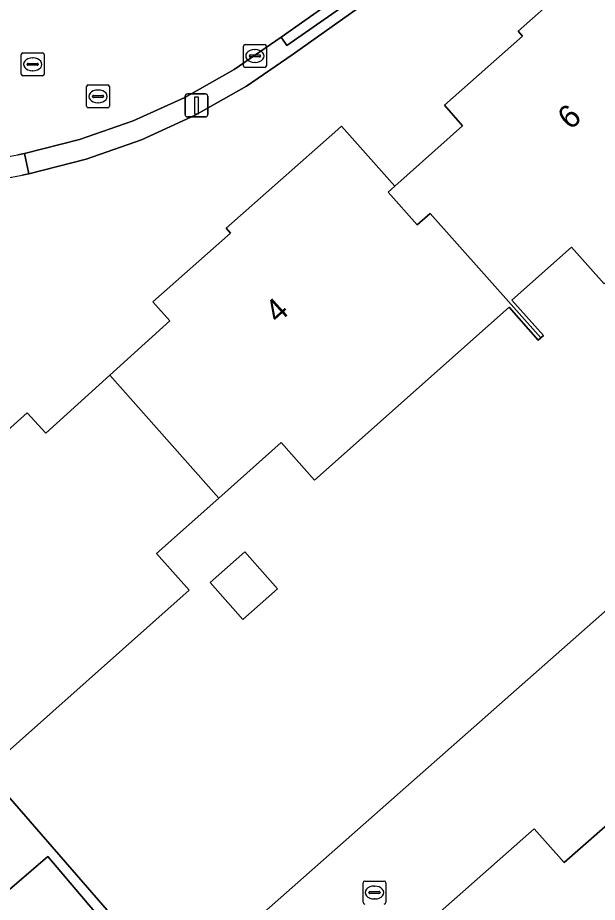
# Model space of a CAD drawing. Extents: x 159352 to 160617, y 385888 to 387323.
# Drawn here: x 160155.81 to 160181.08, y 386361.76 to 386400.32 of the extents above; entities that cross this region are included whole.
import ezdxf

# ---------------------------------------------------------------- set-up
doc = ezdxf.new("R2010")
doc.units = 0
for name, color, linetype in [('IMGEO_Erf', 7, 'Continuous'), ('IMGEO_Groenvoorziening', 7, 'Continuous'), ('IMGEO_Kolk', 7, 'Continuous'), ('IMGEO_Lichtmast', 7, 'Continuous'), ('IMGEO_Pand', 7, 'Continuous'), ('IMGEO_Pand_nummerreeks', 7, 'Continuous'), ('IMGEO_Parkeervlak_open', 7, 'Continuous'), ('IMGEO_Rijbaan_lokaal_open', 7, 'Continuous'), ('IMGEO_Rioolput', 7, 'Continuous'), ('IMGEO_Voetpad_open', 7, 'Continuous')]:
    doc.layers.add(name, color=color, linetype=linetype)

msp = doc.modelspace()

# ---------------------------------------------------------------- linework, layer by layer
at = {"layer": 'IMGEO_Erf'}
for points in [[(160184.681, 386410.697), (160167.773, 386398.711), (160165.783, 386397.339), (160163.551, 386396.07), (160161.214, 386395.005), (160158.791, 386394.154), (160156.302, 386393.522), (160156.011, 386393.463)], [(160150.959, 386392.931), (160145.939, 386377.074), (160150.655, 386371.734), (160150.99, 386372.032), (160147.584, 386375.87), (160152.622, 386380.279), (160152.83, 386380.057), (160156.224, 386383.102), (160157.032, 386382.211), (160159.825, 386384.744), (160162.44, 386387.115), (160161.696, 386387.937), (160165.092, 386390.934), (160164.906, 386391.152), (160169.642, 386395.338), (160169.927, 386395.59), (160172.252, 386392.978), (160175.2, 386395.603), (160174.419, 386396.506), (160177.815, 386399.518), (160177.628, 386399.735), (160182.629, 386404.174)], [(160139.92, 386394.943), (160130.732, 386398.999), (160130.393, 386399.14), (160114.995, 386386.46), (160108.815, 386394.053), (160084.79, 386374.482), (160100.414, 386357.83), (160121.621, 386335.228), (160131.394, 386324.811), (160143.378, 386312.039), (160220.755, 386365.169), (160205.701, 386386.38), (160199.403, 386380.85), (160179.637, 386363.491), (160178.327, 386364.971), (160163.291, 386351.691), (160159.97, 386352.841), (160148.703, 386342.922), (160127.044, 386367.689), (160141.856, 386380.854)], [(160181.381, 386388.717), (160179.956, 386390.324), (160177.353, 386388.014), (160178.727, 386386.467), (160178.615, 386386.368), (160178.504, 386386.27), (160177.237, 386387.698), (160168.751, 386380.165), (160167.299, 386381.801), (160164.578, 386379.385), (160161.856, 386376.969), (160163.282, 386375.363), (160154.417, 386367.495), (160160.771, 386360.198)], [(160162.709, 386357.93), (160182.135, 386375.083), (160183.438, 386373.539), (160192.538, 386381.54), (160193.873, 386380.061), (160197.425, 386383.166), (160200.593, 386385.934)]]:
    msp.add_lwpolyline(points, dxfattribs=at)
msp.add_lwpolyline([(160167.142, 386375.433), (160165.626, 386374.088), (160164.197, 386375.699), (160165.712, 386377.044)], close=True, dxfattribs=at)
msp.add_arc((160150.492, 386421.621), 28.694, 270.9329, 281.0899, dxfattribs=at)
at = {"layer": 'IMGEO_Groenvoorziening'}
msp.add_lwpolyline([(160151.566, 386352.305), (160156.987, 386356.935), (160153.674, 386360.812), (160157.118, 386363.754), (160160.384, 386359.929), (160160.771, 386360.198), (160154.417, 386367.495), (160150.655, 386371.734), (160145.939, 386377.074), (160145.792, 386376.639), (160146.272, 386376.093), (160149.566, 386372.352), (160138.29, 386362.429), (160147.473, 386351.904)], dxfattribs=at)
at = {"layer": 'IMGEO_Kolk'}
for p, q in [((160165.65, 386398.229), (160165.65, 386399.081)), ((160165.725, 386399.155), (160166.577, 386399.155)), ((160166.651, 386399.081), (160166.651, 386398.229)), ((160165.952, 386398.698), (160166.35, 386398.698)), ((160166.138, 386398.935), (160166.163, 386398.935)), ((160165.909, 386398.649), (160165.909, 386398.661)), ((160166.347, 386398.612), (160165.949, 386398.612)), ((160166.161, 386398.375), (160166.136, 386398.375)), ((160166.393, 386398.661), (160166.393, 386398.649)), ((160166.577, 386398.155), (160165.725, 386398.155)), ((160170.864, 386361.762), (160170.864, 386362.614)), ((160170.939, 386362.688), (160171.791, 386362.688)), ((160171.352, 386362.468), (160171.377, 386362.468)), ((160171.865, 386362.614), (160171.865, 386361.762)), ((160171.123, 386362.182), (160171.123, 386362.194)), ((160171.561, 386362.145), (160171.163, 386362.145)), ((160171.166, 386362.231), (160171.564, 386362.231)), ((160171.607, 386362.194), (160171.607, 386362.182)), ((160171.375, 386361.908), (160171.35, 386361.908))]:
    msp.add_line(p, q, dxfattribs=at)
for points in [[(160165.65, 386398.229), (160165.65, 386399.081)], [(160165.725, 386399.155), (160166.577, 386399.155)], [(160166.651, 386399.081), (160166.651, 386398.229)], [(160166.577, 386398.155), (160165.725, 386398.155)], [(160170.864, 386361.762), (160170.864, 386362.614)], [(160170.939, 386362.688), (160171.791, 386362.688)], [(160171.865, 386362.614), (160171.865, 386361.762)]]:
    msp.add_lwpolyline(points, dxfattribs=at)
for centre, radius, start, end in [((160165.727, 386399.079), 0.0765, 91.552, 178.448), ((160165.727, 386399.079), 0.0765, 91.552, 178.448), ((160166.575, 386399.079), 0.0765, 1.552, 88.448), ((160166.575, 386399.079), 0.0765, 1.552, 88.448), ((160165.949, 386398.658), 0.0403, 85.8775, 175.7526), ((160166.354, 386398.66), 0.0386, 1.7309, 96.639), ((160165.946, 386398.648), 0.0366, 178.938, 274.7102), ((160166.35, 386398.655), 0.043, 264.8664, 352.4533), ((160165.727, 386398.231), 0.0765, 181.552, 268.448), ((160165.727, 386398.231), 0.0765, 181.552, 268.448), ((160166.575, 386398.231), 0.0765, 271.552, 358.448), ((160166.575, 386398.231), 0.0765, 271.552, 358.448), ((160170.941, 386362.612), 0.0765, 91.552, 178.448), ((160170.941, 386362.612), 0.0765, 91.552, 178.448), ((160171.789, 386362.612), 0.0765, 1.552, 88.448), ((160171.789, 386362.612), 0.0765, 1.552, 88.448), ((160171.163, 386362.191), 0.0403, 85.8775, 175.7526), ((160171.16, 386362.181), 0.0366, 178.938, 274.7102), ((160171.564, 386362.188), 0.043, 264.8664, 352.4533), ((160171.568, 386362.193), 0.0386, 1.7309, 96.639), ((160170.941, 386361.764), 0.0765, 181.552, 268.448), ((160170.941, 386361.764), 0.0765, 181.552, 268.448), ((160171.789, 386361.764), 0.0765, 271.552, 358.448), ((160171.789, 386361.764), 0.0765, 271.552, 358.448)]:
    msp.add_arc(centre, radius, start, end, dxfattribs=at)
for centre, major_axis, ratio, start_param, end_param in [((160166.137, 386398.655), (-0.387, 0.002), 0.722429, 4.712389, 7.853982), ((160166.162, 386398.655), (-0.39, 0.002), 0.717154, 1.570796, 4.712389), ((160171.351, 386362.188), (-0.387, 0.002), 0.722429, 4.712389, 7.853982), ((160171.376, 386362.188), (-0.39, 0.002), 0.717154, 1.570796, 4.712389)]:
    msp.add_ellipse(centre, major_axis=major_axis, ratio=ratio, start_param=start_param, end_param=end_param, dxfattribs=at)
at = {"layer": 'IMGEO_Lichtmast'}
for p, q in [((160163.11, 386396.1), (160163.11, 386396.9)), ((160163.11, 386396.9), (160163.11, 386396.1)), ((160163.21, 386397), (160164, 386397)), ((160164, 386397), (160163.21, 386397)), ((160164.1, 386396.9), (160164.1, 386396.1)), ((160164.1, 386396.1), (160164.1, 386396.9)), ((160164, 386396), (160163.21, 386396)), ((160163.21, 386396), (160164, 386396))]:
    msp.add_line(p, q, dxfattribs=at)
msp.add_lwpolyline([(160163.53, 386396.875), (160163.68, 386396.875), (160163.68, 386396.125), (160163.53, 386396.125), (160163.53, 386396.875)], dxfattribs=at)
for centre, start, end in [((160163.21, 386396.9), 90, 180), ((160163.21, 386396.9), 90, 180), ((160164, 386396.9), 0, 90), ((160164, 386396.9), 360, 90), ((160163.21, 386396.1), 180, 270), ((160163.21, 386396.1), 180, 270), ((160164, 386396.1), 270, 0), ((160164, 386396.1), 270, 0)]:
    msp.add_arc(centre, 0.1, start, end, dxfattribs=at)
at = {"layer": 'IMGEO_Pand'}
for points in [[(160190.032, 386396.396), (160190.098, 386396.322), (160192.954, 386398.858), (160188.916, 386404.553), (160185.212, 386401.265), (160182.629, 386404.174), (160177.628, 386399.735), (160177.815, 386399.518), (160174.419, 386396.506), (160175.2, 386395.603), (160172.252, 386392.978), (160171.963, 386392.721), (160173.23, 386391.293), (160173.796, 386391.795), (160178.615, 386386.368), (160178.727, 386386.467), (160177.353, 386388.014), (160179.956, 386390.324), (160181.381, 386388.717)], [(160177.237, 386387.698), (160178.504, 386386.27), (160178.615, 386386.368), (160173.796, 386391.795), (160173.23, 386391.293), (160171.963, 386392.721), (160172.252, 386392.978), (160169.927, 386395.59), (160169.642, 386395.338), (160164.906, 386391.152), (160165.092, 386390.934), (160161.696, 386387.937), (160162.44, 386387.115), (160159.825, 386384.744), (160164.578, 386379.385), (160167.299, 386381.801), (160168.751, 386380.165)], [(160154.417, 386367.495), (160163.282, 386375.363), (160161.856, 386376.969), (160164.578, 386379.385), (160159.825, 386384.744), (160157.032, 386382.211), (160156.224, 386383.102), (160152.83, 386380.057), (160152.622, 386380.279), (160147.584, 386375.87), (160150.99, 386372.032), (160150.655, 386371.734)], [(160167.142, 386375.433), (160165.712, 386377.044), (160164.197, 386375.699), (160165.626, 386374.088)]]:
    msp.add_lwpolyline(points, close=True, dxfattribs=at)
at = {"layer": 'IMGEO_Parkeervlak_open'}
msp.add_lwpolyline([(160160.384, 386359.929), (160157.118, 386363.754), (160153.674, 386360.812), (160156.987, 386356.935)], close=True, dxfattribs=at)
at = {"layer": 'IMGEO_Rijbaan_lokaal_open'}
for points in [[(160155.811, 386394.341), (160156.113, 386394.401), (160158.512, 386395.007), (160160.847, 386395.825), (160163.1, 386396.848), (160165.252, 386398.068), (160167.29, 386399.478), (160170.385, 386401.671)], [(160145.802, 386393.312), (160141.856, 386380.854), (160127.044, 386367.689), (160148.703, 386342.922), (160159.97, 386352.841), (160163.291, 386351.691), (160178.327, 386364.971), (160179.637, 386363.491), (160199.403, 386380.85), (160197.425, 386383.166), (160193.873, 386380.061), (160192.538, 386381.54), (160183.438, 386373.539), (160182.135, 386375.083), (160162.709, 386357.93), (160160.771, 386360.198), (160160.384, 386359.929), (160156.987, 386356.935), (160151.566, 386352.305)]]:
    msp.add_lwpolyline(points, dxfattribs=at)
msp.add_arc((160150.533, 386421.584), 27.75, 259.788, 280.9648, dxfattribs=at)
at = {"layer": 'IMGEO_Rioolput'}
for p, q in [((160155.965, 386397.864), (160155.965, 386398.716)), ((160156.04, 386398.79), (160156.892, 386398.79)), ((160156.966, 386398.716), (160156.966, 386397.864)), ((160156.224, 386398.284), (160156.224, 386398.296)), ((160156.267, 386398.333), (160156.665, 386398.333)), ((160156.453, 386398.57), (160156.478, 386398.57)), ((160156.708, 386398.296), (160156.708, 386398.284)), ((160156.662, 386398.247), (160156.264, 386398.247)), ((160156.476, 386398.01), (160156.451, 386398.01)), ((160156.892, 386397.79), (160156.04, 386397.79)), ((160158.812, 386396.466), (160158.812, 386397.318)), ((160158.887, 386397.392), (160159.739, 386397.392)), ((160159.3, 386397.172), (160159.325, 386397.172)), ((160159.813, 386397.318), (160159.813, 386396.466)), ((160159.071, 386396.886), (160159.071, 386396.898)), ((160159.509, 386396.849), (160159.111, 386396.849)), ((160159.114, 386396.935), (160159.512, 386396.935)), ((160159.555, 386396.898), (160159.555, 386396.886)), ((160159.739, 386396.392), (160158.887, 386396.392)), ((160159.323, 386396.612), (160159.298, 386396.612))]:
    msp.add_line(p, q, dxfattribs=at)
for points in [[(160155.965, 386397.864), (160155.965, 386398.716)], [(160156.04, 386398.79), (160156.892, 386398.79)], [(160156.966, 386398.716), (160156.966, 386397.864)], [(160156.892, 386397.79), (160156.04, 386397.79)], [(160158.812, 386396.466), (160158.812, 386397.318)], [(160158.887, 386397.392), (160159.739, 386397.392)], [(160159.813, 386397.318), (160159.813, 386396.466)], [(160159.739, 386396.392), (160158.887, 386396.392)]]:
    msp.add_lwpolyline(points, dxfattribs=at)
for centre, radius, start, end in [((160156.042, 386398.714), 0.0765, 91.552, 178.448), ((160156.042, 386398.714), 0.0765, 91.552, 178.448), ((160156.89, 386398.714), 0.0765, 1.552, 88.448), ((160156.89, 386398.714), 0.0765, 1.552, 88.448), ((160156.264, 386398.293), 0.0403, 85.8775, 175.7526), ((160156.669, 386398.295), 0.0386, 1.7309, 96.639), ((160156.261, 386398.283), 0.0366, 178.938, 274.7102), ((160156.665, 386398.29), 0.043, 264.8664, 352.4533), ((160156.042, 386397.866), 0.0765, 181.552, 268.448), ((160156.042, 386397.866), 0.0765, 181.552, 268.448), ((160156.89, 386397.866), 0.0765, 271.552, 358.448), ((160156.89, 386397.866), 0.0765, 271.552, 358.448), ((160158.889, 386397.316), 0.0765, 91.552, 178.448), ((160158.889, 386397.316), 0.0765, 91.552, 178.448), ((160159.737, 386397.316), 0.0765, 1.552, 88.448), ((160159.737, 386397.316), 0.0765, 1.552, 88.448), ((160159.111, 386396.895), 0.0403, 85.8775, 175.7526), ((160159.108, 386396.885), 0.0366, 178.938, 274.7102), ((160159.512, 386396.892), 0.043, 264.8664, 352.4533), ((160159.516, 386396.897), 0.0386, 1.7309, 96.639), ((160158.889, 386396.468), 0.0765, 181.552, 268.448), ((160158.889, 386396.468), 0.0765, 181.552, 268.448), ((160159.737, 386396.468), 0.0765, 271.552, 358.448), ((160159.737, 386396.468), 0.0765, 271.552, 358.448)]:
    msp.add_arc(centre, radius, start, end, dxfattribs=at)
for centre, major_axis, ratio, start_param, end_param in [((160156.452, 386398.29), (-0.387, 0.002), 0.722429, 4.712389, 7.853982), ((160156.477, 386398.29), (-0.39, 0.002), 0.717154, 1.570796, 4.712389), ((160159.299, 386396.892), (-0.387, 0.002), 0.722429, 4.712389, 7.853982), ((160159.324, 386396.892), (-0.39, 0.002), 0.717154, 1.570796, 4.712389)]:
    msp.add_ellipse(centre, major_axis=major_axis, ratio=ratio, start_param=start_param, end_param=end_param, dxfattribs=at)
at = {"layer": 'IMGEO_Voetpad_open'}
for points in [[(160184.681, 386410.697), (160184.099, 386411.508), (160170.385, 386401.671), (160170.646, 386401.288), (160167.548, 386399.117), (160167.29, 386399.478), (160165.252, 386398.068), (160163.1, 386396.848), (160160.847, 386395.825), (160158.512, 386395.007), (160156.113, 386394.401), (160156.302, 386393.522), (160158.791, 386394.154), (160161.214, 386395.005), (160163.551, 386396.07), (160165.783, 386397.339), (160167.773, 386398.711)], [(160167.29, 386399.478), (160167.548, 386399.117), (160170.646, 386401.288), (160170.385, 386401.671)]]:
    msp.add_lwpolyline(points, close=True, dxfattribs=at)
msp.add_lwpolyline([(160156.011, 386393.463), (160156.302, 386393.522), (160156.113, 386394.401), (160155.811, 386394.341)], dxfattribs=at)
for centre, radius, start, end in [((160150.533, 386421.584), 27.75, 259.788, 280.9648), ((160150.492, 386421.621), 28.694, 270.9329, 281.0899)]:
    msp.add_arc(centre, radius, start, end, dxfattribs=at)

# ---------------------------------------------------------------- texts
at = {"layer": 'IMGEO_Pand_nummerreeks'}
for s, rotation, p in [('6', 41.6827, (160179.901, 386395.397)), ('4', 42.2041, (160167.149, 386386.958))]:
    msp.add_text(s, height=1, rotation=rotation, dxfattribs=at).set_placement(p)

doc.saveas('drawing.dxf')
